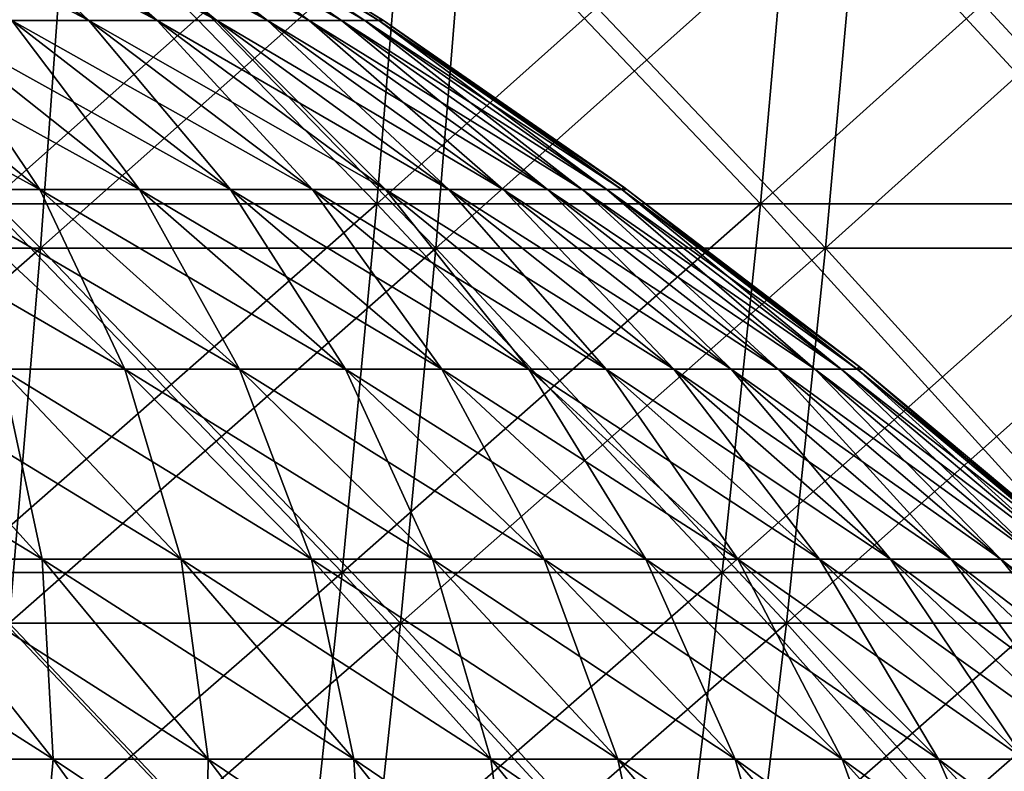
# Model space of a CAD drawing. Header units: millimetres. Extents: x -125 to 125, y 3898 to 4025.
# Tile 253 of 276: x 37.21 to 48.41, y 3988.43 to 3996.98. Entities that reach past the tile are written whole.
import ezdxf

# ---------------------------------------------------------------- set-up
doc = ezdxf.new("R2010")
doc.units = ezdxf.units.MM
doc.header["$LTSCALE"] = 2.2935
for name, color, linetype in [('2', 7, 'CONTINUOUS'), ('3', 7, 'CONTINUOUS'), ('4', 7, 'CONTINUOUS'), ('5', 7, 'CONTINUOUS'), ('6', 7, 'CONTINUOUS'), ('7', 7, 'CONTINUOUS')]:
    doc.layers.add(name, color=color, linetype=linetype)

msp = doc.modelspace()

# ---------------------------------------------------------------- linework, layer by layer
at = {"layer": '2', "color": 36, "linetype": 'Continuous', "true_color": 0x833d1e}
for points in [[(32.897, 3994.383, 116.642), (37.451, 3994.383, 115.261), (33.17, 3998.686, 117.611), (32.897, 3994.383, 116.642)], [(33.17, 3998.686, 117.611), (37.451, 3994.383, 115.261), (37.762, 3998.686, 116.218), (33.17, 3998.686, 117.611)], [(37.451, 3994.383, 115.261), (41.947, 3994.383, 113.702), (37.762, 3998.686, 116.218), (37.451, 3994.383, 115.261)], [(37.762, 3998.686, 116.218), (41.947, 3994.383, 113.702), (42.295, 3998.686, 114.646), (37.762, 3998.686, 116.218)], [(41.947, 3994.383, 113.702), (46.378, 3994.383, 111.967), (42.295, 3998.686, 114.646), (41.947, 3994.383, 113.702)], [(42.295, 3998.686, 114.646), (46.378, 3994.383, 111.967), (46.764, 3998.686, 112.897), (42.295, 3998.686, 114.646)], [(46.378, 3994.383, 111.967), (50.738, 3994.383, 110.06), (46.764, 3998.686, 112.897), (46.378, 3994.383, 111.967)], [(46.764, 3998.686, 112.897), (50.738, 3994.383, 110.06), (51.16, 3998.686, 110.974), (46.764, 3998.686, 112.897)], [(32.897, 3994.383, 116.642), (37.093, 3990.118, 114.159), (37.451, 3994.383, 115.261), (32.897, 3994.383, 116.642)], [(37.093, 3990.118, 114.159), (41.546, 3990.118, 112.615), (37.451, 3994.383, 115.261), (37.093, 3990.118, 114.159)], [(37.451, 3994.383, 115.261), (41.546, 3990.118, 112.615), (41.947, 3994.383, 113.702), (37.451, 3994.383, 115.261)], [(41.546, 3990.118, 112.615), (45.935, 3990.118, 110.897), (41.947, 3994.383, 113.702), (41.546, 3990.118, 112.615)], [(41.947, 3994.383, 113.702), (45.935, 3990.118, 110.897), (46.378, 3994.383, 111.967), (41.947, 3994.383, 113.702)], [(45.935, 3990.118, 110.897), (50.254, 3990.118, 109.008), (46.378, 3994.383, 111.967), (45.935, 3990.118, 110.897)], [(46.378, 3994.383, 111.967), (50.254, 3990.118, 109.008), (50.738, 3994.383, 110.06), (46.378, 3994.383, 111.967)], [(36.688, 3985.897, 112.915), (41.093, 3985.897, 111.388), (37.093, 3990.118, 114.159), (36.688, 3985.897, 112.915)], [(37.093, 3990.118, 114.159), (41.093, 3985.897, 111.388), (41.546, 3990.118, 112.615), (37.093, 3990.118, 114.159)], [(41.093, 3985.897, 111.388), (45.435, 3985.897, 109.689), (41.546, 3990.118, 112.615), (41.093, 3985.897, 111.388)], [(41.546, 3990.118, 112.615), (45.435, 3985.897, 109.689), (45.935, 3990.118, 110.897), (41.546, 3990.118, 112.615)], [(45.435, 3985.897, 109.689), (49.706, 3985.897, 107.821), (45.935, 3990.118, 110.897), (45.435, 3985.897, 109.689)], [(45.935, 3990.118, 110.897), (49.706, 3985.897, 107.821), (50.254, 3990.118, 109.008), (45.935, 3990.118, 110.897)]]:
    msp.add_3dface(points, dxfattribs=at)
at = {"layer": '3', "color": 36, "linetype": 'Continuous', "true_color": 0x833d1e}
for points in [[(37.451, 3994.383, -115.261), (32.897, 3994.383, -116.642), (37.762, 3998.686, -116.218), (37.451, 3994.383, -115.261)], [(37.762, 3998.686, -116.218), (32.897, 3994.383, -116.642), (33.17, 3998.686, -117.611), (37.762, 3998.686, -116.218)], [(41.947, 3994.383, -113.702), (37.451, 3994.383, -115.261), (42.295, 3998.686, -114.646), (41.947, 3994.383, -113.702)], [(42.295, 3998.686, -114.646), (37.451, 3994.383, -115.261), (37.762, 3998.686, -116.218), (42.295, 3998.686, -114.646)], [(46.378, 3994.383, -111.967), (41.947, 3994.383, -113.702), (46.764, 3998.686, -112.897), (46.378, 3994.383, -111.967)], [(46.764, 3998.686, -112.897), (41.947, 3994.383, -113.702), (42.295, 3998.686, -114.646), (46.764, 3998.686, -112.897)], [(50.738, 3994.383, -110.06), (46.378, 3994.383, -111.967), (51.16, 3998.686, -110.974), (50.738, 3994.383, -110.06)], [(51.16, 3998.686, -110.974), (46.378, 3994.383, -111.967), (46.764, 3998.686, -112.897), (51.16, 3998.686, -110.974)], [(37.093, 3990.118, -114.159), (32.582, 3990.118, -115.528), (37.451, 3994.383, -115.261), (37.093, 3990.118, -114.159)], [(37.451, 3994.383, -115.261), (32.582, 3990.118, -115.528), (32.897, 3994.383, -116.642), (37.451, 3994.383, -115.261)], [(41.546, 3990.118, -112.615), (37.093, 3990.118, -114.159), (41.947, 3994.383, -113.702), (41.546, 3990.118, -112.615)], [(41.947, 3994.383, -113.702), (37.093, 3990.118, -114.159), (37.451, 3994.383, -115.261), (41.947, 3994.383, -113.702)], [(45.935, 3990.118, -110.897), (41.546, 3990.118, -112.615), (46.378, 3994.383, -111.967), (45.935, 3990.118, -110.897)], [(46.378, 3994.383, -111.967), (41.546, 3990.118, -112.615), (41.947, 3994.383, -113.702), (46.378, 3994.383, -111.967)], [(50.254, 3990.118, -109.008), (45.935, 3990.118, -110.897), (50.738, 3994.383, -110.06), (50.254, 3990.118, -109.008)], [(50.738, 3994.383, -110.06), (45.935, 3990.118, -110.897), (46.378, 3994.383, -111.967), (50.738, 3994.383, -110.06)], [(41.093, 3985.897, -111.388), (36.688, 3985.897, -112.915), (41.546, 3990.118, -112.615), (41.093, 3985.897, -111.388)], [(41.546, 3990.118, -112.615), (36.688, 3985.897, -112.915), (37.093, 3990.118, -114.159), (41.546, 3990.118, -112.615)], [(45.435, 3985.897, -109.689), (41.093, 3985.897, -111.388), (45.935, 3990.118, -110.897), (45.435, 3985.897, -109.689)], [(45.935, 3990.118, -110.897), (41.093, 3985.897, -111.388), (41.546, 3990.118, -112.615), (45.935, 3990.118, -110.897)], [(49.706, 3985.897, -107.821), (45.435, 3985.897, -109.689), (50.254, 3990.118, -109.008), (49.706, 3985.897, -107.821)], [(50.254, 3990.118, -109.008), (45.435, 3985.897, -109.689), (45.935, 3990.118, -110.897), (50.254, 3990.118, -109.008)]]:
    msp.add_3dface(points, dxfattribs=at)
at = {"layer": '4', "color": 36, "linetype": 'Continuous', "true_color": 0x833d1e}
for points in [[(36.853, 3994.889, -113.421), (41.277, 3994.889, -111.886), (37.158, 3999.121, -114.361), (36.853, 3994.889, -113.421)], [(37.158, 3999.121, -114.361), (41.277, 3994.889, -111.886), (41.619, 3999.121, -112.815), (37.158, 3999.121, -114.361)], [(41.277, 3994.889, -111.886), (45.638, 3994.889, -110.18), (41.619, 3999.121, -112.815), (41.277, 3994.889, -111.886)], [(41.619, 3999.121, -112.815), (45.638, 3994.889, -110.18), (46.016, 3999.121, -111.094), (41.619, 3999.121, -112.815)], [(45.638, 3994.889, -110.18), (49.928, 3994.889, -108.303), (46.016, 3999.121, -111.094), (45.638, 3994.889, -110.18)], [(46.016, 3999.121, -111.094), (49.928, 3994.889, -108.303), (50.342, 3999.121, -109.201), (46.016, 3999.121, -111.094)], [(36.501, 3990.695, -112.338), (40.883, 3990.695, -110.818), (36.853, 3994.889, -113.421), (36.501, 3990.695, -112.338)], [(36.853, 3994.889, -113.421), (40.883, 3990.695, -110.818), (41.277, 3994.889, -111.886), (36.853, 3994.889, -113.421)], [(40.883, 3990.695, -110.818), (45.202, 3990.695, -109.128), (41.277, 3994.889, -111.886), (40.883, 3990.695, -110.818)], [(41.277, 3994.889, -111.886), (45.202, 3990.695, -109.128), (45.638, 3994.889, -110.18), (41.277, 3994.889, -111.886)], [(45.202, 3990.695, -109.128), (49.452, 3990.695, -107.269), (45.638, 3994.889, -110.18), (45.202, 3990.695, -109.128)], [(45.638, 3994.889, -110.18), (49.452, 3990.695, -107.269), (49.928, 3994.889, -108.303), (45.638, 3994.889, -110.18)], [(36.104, 3986.543, -111.115), (40.438, 3986.543, -109.612), (36.501, 3990.695, -112.338), (36.104, 3986.543, -111.115)], [(36.501, 3990.695, -112.338), (40.438, 3986.543, -109.612), (40.883, 3990.695, -110.818), (36.501, 3990.695, -112.338)], [(40.438, 3986.543, -109.612), (44.71, 3986.543, -107.94), (40.883, 3990.695, -110.818), (40.438, 3986.543, -109.612)], [(40.883, 3990.695, -110.818), (44.71, 3986.543, -107.94), (45.202, 3990.695, -109.128), (40.883, 3990.695, -110.818)], [(44.71, 3986.543, -107.94), (48.914, 3986.543, -106.102), (45.202, 3990.695, -109.128), (44.71, 3986.543, -107.94)], [(45.202, 3990.695, -109.128), (48.914, 3986.543, -106.102), (49.452, 3990.695, -107.269), (45.202, 3990.695, -109.128)]]:
    msp.add_3dface(points, dxfattribs=at)
at = {"layer": '5', "color": 36, "linetype": 'Continuous', "true_color": 0x833d1e}
for points in [[(41.277, 3994.889, 111.886), (36.853, 3994.889, 113.421), (41.619, 3999.121, 112.815), (41.277, 3994.889, 111.886)], [(41.619, 3999.121, 112.815), (36.853, 3994.889, 113.421), (37.158, 3999.121, 114.361), (41.619, 3999.121, 112.815)], [(45.638, 3994.889, 110.18), (41.277, 3994.889, 111.886), (46.016, 3999.121, 111.094), (45.638, 3994.889, 110.18)], [(46.016, 3999.121, 111.094), (41.277, 3994.889, 111.886), (41.619, 3999.121, 112.815), (46.016, 3999.121, 111.094)], [(49.928, 3994.889, 108.303), (45.638, 3994.889, 110.18), (50.342, 3999.121, 109.201), (49.928, 3994.889, 108.303)], [(50.342, 3999.121, 109.201), (45.638, 3994.889, 110.18), (46.016, 3999.121, 111.094), (50.342, 3999.121, 109.201)], [(40.883, 3990.695, 110.818), (36.501, 3990.695, 112.338), (41.277, 3994.889, 111.886), (40.883, 3990.695, 110.818)], [(41.277, 3994.889, 111.886), (36.501, 3990.695, 112.338), (36.853, 3994.889, 113.421), (41.277, 3994.889, 111.886)], [(45.202, 3990.695, 109.128), (40.883, 3990.695, 110.818), (45.638, 3994.889, 110.18), (45.202, 3990.695, 109.128)], [(45.638, 3994.889, 110.18), (40.883, 3990.695, 110.818), (41.277, 3994.889, 111.886), (45.638, 3994.889, 110.18)], [(49.452, 3990.695, 107.269), (45.202, 3990.695, 109.128), (49.928, 3994.889, 108.303), (49.452, 3990.695, 107.269)], [(49.928, 3994.889, 108.303), (45.202, 3990.695, 109.128), (45.638, 3994.889, 110.18), (49.928, 3994.889, 108.303)], [(40.438, 3986.543, 109.612), (36.104, 3986.543, 111.115), (40.883, 3990.695, 110.818), (40.438, 3986.543, 109.612)], [(40.883, 3990.695, 110.818), (36.104, 3986.543, 111.115), (36.501, 3990.695, 112.338), (40.883, 3990.695, 110.818)], [(44.71, 3986.543, 107.94), (40.438, 3986.543, 109.612), (45.202, 3990.695, 109.128), (44.71, 3986.543, 107.94)], [(45.202, 3990.695, 109.128), (40.438, 3986.543, 109.612), (40.883, 3990.695, 110.818), (45.202, 3990.695, 109.128)], [(48.914, 3986.543, 106.102), (44.71, 3986.543, 107.94), (49.452, 3990.695, 107.269), (48.914, 3986.543, 106.102)], [(49.452, 3990.695, 107.269), (44.71, 3986.543, 107.94), (45.202, 3990.695, 109.128), (49.452, 3990.695, 107.269)]]:
    msp.add_3dface(points, dxfattribs=at)
at = {"layer": '6', "color": 7, "linetype": 'Continuous', "true_color": 0xe0f2ff}
for points in [[(37.125, 3996.971, 18.211), (38, 3996.971, 16.307), (34.565, 3998.765, 16.955), (37.125, 3996.971, 18.211)], [(34.565, 3998.765, 16.955), (38, 3996.971, 16.307), (35.379, 3998.765, 15.182), (34.565, 3998.765, 16.955)], [(38, 3996.971, 16.307), (38.777, 3996.971, 14.361), (35.379, 3998.765, 15.182), (38, 3996.971, 16.307)], [(35.379, 3998.765, 15.182), (38.777, 3996.971, 14.361), (36.103, 3998.765, 13.371), (35.379, 3998.765, 15.182)], [(38.777, 3996.971, 14.361), (39.455, 3996.971, 12.379), (36.103, 3998.765, 13.371), (38.777, 3996.971, 14.361)], [(36.103, 3998.765, 13.371), (39.455, 3996.971, 12.379), (36.734, 3998.765, 11.525), (36.103, 3998.765, 13.371)], [(39.455, 3996.971, 12.379), (40.031, 3996.971, 10.365), (36.734, 3998.765, 11.525), (39.455, 3996.971, 12.379)], [(36.734, 3998.765, 11.525), (40.031, 3996.971, 10.365), (37.27, 3998.765, 9.65), (36.734, 3998.765, 11.525)], [(40.031, 3996.971, 10.365), (40.505, 3996.971, 8.324), (37.27, 3998.765, 9.65), (40.031, 3996.971, 10.365)], [(37.27, 3998.765, 9.65), (40.505, 3996.971, 8.324), (37.711, 3998.765, 7.75), (37.27, 3998.765, 9.65)], [(40.505, 3996.971, 8.324), (40.874, 3996.971, 6.262), (37.711, 3998.765, 7.75), (40.505, 3996.971, 8.324)], [(37.711, 3998.765, 7.75), (40.874, 3996.971, 6.262), (38.055, 3998.765, 5.83), (37.711, 3998.765, 7.75)], [(40.874, 3996.971, 6.262), (41.139, 3996.971, 4.183), (38.055, 3998.765, 5.83), (40.874, 3996.971, 6.262)], [(38.055, 3998.765, 5.83), (41.139, 3996.971, 4.183), (38.302, 3998.765, 3.895), (38.055, 3998.765, 5.83)], [(41.139, 3996.971, 4.183), (41.298, 3996.971, 2.094), (38.302, 3998.765, 3.895), (41.139, 3996.971, 4.183)], [(38.302, 3998.765, 3.895), (41.298, 3996.971, 2.094), (38.45, 3998.765, 1.95), (38.302, 3998.765, 3.895)], [(41.298, 3996.971, 2.094), (41.351, 3996.971), (38.45, 3998.765, 1.95), (41.298, 3996.971, 2.094)], [(41.351, 3996.971), (41.317, 3996.993), (38.45, 3998.765, 1.95), (41.351, 3996.971)], [(36.211, 3995.051, 25.204), (37.442, 3995.051, 23.338), (33.939, 3996.971, 23.622), (36.211, 3995.051, 25.204)], [(33.939, 3996.971, 23.622), (37.442, 3995.051, 23.338), (35.092, 3996.971, 21.873), (33.939, 3996.971, 23.622)], [(37.442, 3995.051, 23.338), (38.576, 3995.051, 21.411), (35.092, 3996.971, 21.873), (37.442, 3995.051, 23.338)], [(35.092, 3996.971, 21.873), (38.576, 3995.051, 21.411), (36.155, 3996.971, 20.068), (35.092, 3996.971, 21.873)], [(38.576, 3995.051, 21.411), (39.61, 3995.051, 19.43), (36.155, 3996.971, 20.068), (38.576, 3995.051, 21.411)], [(36.155, 3996.971, 20.068), (39.61, 3995.051, 19.43), (37.125, 3996.971, 18.211), (36.155, 3996.971, 20.068)], [(39.61, 3995.051, 19.43), (40.544, 3995.051, 17.399), (37.125, 3996.971, 18.211), (39.61, 3995.051, 19.43)], [(37.125, 3996.971, 18.211), (40.544, 3995.051, 17.399), (38, 3996.971, 16.307), (37.125, 3996.971, 18.211)], [(40.544, 3995.051, 17.399), (41.373, 3995.051, 15.323), (38, 3996.971, 16.307), (40.544, 3995.051, 17.399)], [(38, 3996.971, 16.307), (41.373, 3995.051, 15.323), (38.777, 3996.971, 14.361), (38, 3996.971, 16.307)], [(41.373, 3995.051, 15.323), (42.096, 3995.051, 13.208), (38.777, 3996.971, 14.361), (41.373, 3995.051, 15.323)], [(38.777, 3996.971, 14.361), (42.096, 3995.051, 13.208), (39.455, 3996.971, 12.379), (38.777, 3996.971, 14.361)], [(42.096, 3995.051, 13.208), (42.711, 3995.051, 11.059), (39.455, 3996.971, 12.379), (42.096, 3995.051, 13.208)], [(39.455, 3996.971, 12.379), (42.711, 3995.051, 11.059), (40.031, 3996.971, 10.365), (39.455, 3996.971, 12.379)], [(42.711, 3995.051, 11.059), (43.216, 3995.051, 8.881), (40.031, 3996.971, 10.365), (42.711, 3995.051, 11.059)], [(40.031, 3996.971, 10.365), (43.216, 3995.051, 8.881), (40.505, 3996.971, 8.324), (40.031, 3996.971, 10.365)], [(43.216, 3995.051, 8.881), (43.611, 3995.051, 6.681), (40.505, 3996.971, 8.324), (43.216, 3995.051, 8.881)], [(40.505, 3996.971, 8.324), (43.611, 3995.051, 6.681), (40.874, 3996.971, 6.262), (40.505, 3996.971, 8.324)], [(43.611, 3995.051, 6.681), (43.893, 3995.051, 4.463), (40.874, 3996.971, 6.262), (43.611, 3995.051, 6.681)], [(40.874, 3996.971, 6.262), (43.893, 3995.051, 4.463), (41.139, 3996.971, 4.183), (40.874, 3996.971, 6.262)], [(43.893, 3995.051, 4.463), (44.063, 3995.051, 2.235), (41.139, 3996.971, 4.183), (43.893, 3995.051, 4.463)], [(41.139, 3996.971, 4.183), (44.063, 3995.051, 2.235), (41.298, 3996.971, 2.094), (41.139, 3996.971, 4.183)], [(44.063, 3995.051, 2.235), (44.119, 3995.051), (41.298, 3996.971, 2.094), (44.063, 3995.051, 2.235)], [(44.119, 3995.051), (44.084, 3995.076), (41.298, 3996.971, 2.094), (44.119, 3995.051)], [(41.298, 3996.971, 2.094), (44.084, 3995.076), (41.351, 3996.971), (41.298, 3996.971, 2.094)], [(37.007, 3993.008, 28.646), (38.411, 3993.008, 26.735), (34.888, 3995.051, 27.006), (37.007, 3993.008, 28.646)], [(34.888, 3995.051, 27.006), (38.411, 3993.008, 26.735), (36.211, 3995.051, 25.204), (34.888, 3995.051, 27.006)], [(38.411, 3993.008, 26.735), (39.715, 3993.008, 24.755), (36.211, 3995.051, 25.204), (38.411, 3993.008, 26.735)], [(36.211, 3995.051, 25.204), (39.715, 3993.008, 24.755), (37.442, 3995.051, 23.338), (36.211, 3995.051, 25.204)], [(39.715, 3993.008, 24.755), (40.918, 3993.008, 22.711), (37.442, 3995.051, 23.338), (39.715, 3993.008, 24.755)], [(37.442, 3995.051, 23.338), (40.918, 3993.008, 22.711), (38.576, 3995.051, 21.411), (37.442, 3995.051, 23.338)], [(40.918, 3993.008, 22.711), (42.016, 3993.008, 20.61), (38.576, 3995.051, 21.411), (40.918, 3993.008, 22.711)], [(38.576, 3995.051, 21.411), (42.016, 3993.008, 20.61), (39.61, 3995.051, 19.43), (38.576, 3995.051, 21.411)], [(42.016, 3993.008, 20.61), (43.006, 3993.008, 18.455), (39.61, 3995.051, 19.43), (42.016, 3993.008, 20.61)], [(39.61, 3995.051, 19.43), (43.006, 3993.008, 18.455), (40.544, 3995.051, 17.399), (39.61, 3995.051, 19.43)], [(43.006, 3993.008, 18.455), (43.885, 3993.008, 16.253), (40.544, 3995.051, 17.399), (43.006, 3993.008, 18.455)], [(40.544, 3995.051, 17.399), (43.885, 3993.008, 16.253), (41.373, 3995.051, 15.323), (40.544, 3995.051, 17.399)], [(43.885, 3993.008, 16.253), (44.652, 3993.008, 14.01), (41.373, 3995.051, 15.323), (43.885, 3993.008, 16.253)], [(41.373, 3995.051, 15.323), (44.652, 3993.008, 14.01), (42.096, 3995.051, 13.208), (41.373, 3995.051, 15.323)], [(44.652, 3993.008, 14.01), (45.305, 3993.008, 11.73), (42.096, 3995.051, 13.208), (44.652, 3993.008, 14.01)], [(42.096, 3995.051, 13.208), (45.305, 3993.008, 11.73), (42.711, 3995.051, 11.059), (42.096, 3995.051, 13.208)], [(45.305, 3993.008, 11.73), (45.841, 3993.008, 9.42), (42.711, 3995.051, 11.059), (45.305, 3993.008, 11.73)], [(42.711, 3995.051, 11.059), (45.841, 3993.008, 9.42), (43.216, 3995.051, 8.881), (42.711, 3995.051, 11.059)], [(45.841, 3993.008, 9.42), (46.259, 3993.008, 7.087), (43.216, 3995.051, 8.881), (45.841, 3993.008, 9.42)], [(43.216, 3995.051, 8.881), (46.259, 3993.008, 7.087), (43.611, 3995.051, 6.681), (43.216, 3995.051, 8.881)], [(46.259, 3993.008, 7.087), (46.558, 3993.008, 4.735), (43.611, 3995.051, 6.681), (46.259, 3993.008, 7.087)], [(43.611, 3995.051, 6.681), (46.558, 3993.008, 4.735), (43.893, 3995.051, 4.463), (43.611, 3995.051, 6.681)], [(46.558, 3993.008, 4.735), (46.739, 3993.008, 2.37), (43.893, 3995.051, 4.463), (46.558, 3993.008, 4.735)], [(43.893, 3995.051, 4.463), (46.739, 3993.008, 2.37), (44.063, 3995.051, 2.235), (43.893, 3995.051, 4.463)], [(46.739, 3993.008, 2.37), (46.799, 3993.008), (44.063, 3995.051, 2.235), (46.739, 3993.008, 2.37)], [(46.799, 3993.008), (46.762, 3993.037), (44.063, 3995.051, 2.235), (46.799, 3993.008)], [(44.063, 3995.051, 2.235), (46.762, 3993.037), (44.119, 3995.051), (44.063, 3995.051, 2.235)], [(35.793, 3990.847, 34.024), (37.47, 3990.847, 32.167), (33.919, 3993.008, 32.243), (35.793, 3990.847, 34.024)], [(33.919, 3993.008, 32.243), (37.47, 3990.847, 32.167), (35.509, 3993.008, 30.483), (33.919, 3993.008, 32.243)], [(37.47, 3990.847, 32.167), (39.051, 3990.847, 30.228), (35.509, 3993.008, 30.483), (37.47, 3990.847, 32.167)], [(35.509, 3993.008, 30.483), (39.051, 3990.847, 30.228), (37.007, 3993.008, 28.646), (35.509, 3993.008, 30.483)], [(39.051, 3990.847, 30.228), (40.532, 3990.847, 28.211), (37.007, 3993.008, 28.646), (39.051, 3990.847, 30.228)], [(37.007, 3993.008, 28.646), (40.532, 3990.847, 28.211), (38.411, 3993.008, 26.735), (37.007, 3993.008, 28.646)], [(40.532, 3990.847, 28.211), (41.909, 3990.847, 26.122), (38.411, 3993.008, 26.735), (40.532, 3990.847, 28.211)], [(38.411, 3993.008, 26.735), (41.909, 3990.847, 26.122), (39.715, 3993.008, 24.755), (38.411, 3993.008, 26.735)], [(41.909, 3990.847, 26.122), (43.178, 3990.847, 23.966), (39.715, 3993.008, 24.755), (41.909, 3990.847, 26.122)], [(39.715, 3993.008, 24.755), (43.178, 3990.847, 23.966), (40.918, 3993.008, 22.711), (39.715, 3993.008, 24.755)], [(43.178, 3990.847, 23.966), (44.337, 3990.847, 21.748), (40.918, 3993.008, 22.711), (43.178, 3990.847, 23.966)], [(40.918, 3993.008, 22.711), (44.337, 3990.847, 21.748), (42.016, 3993.008, 20.61), (40.918, 3993.008, 22.711)], [(44.337, 3990.847, 21.748), (45.381, 3990.847, 19.475), (42.016, 3993.008, 20.61), (44.337, 3990.847, 21.748)], [(42.016, 3993.008, 20.61), (45.381, 3990.847, 19.475), (43.006, 3993.008, 18.455), (42.016, 3993.008, 20.61)], [(45.381, 3990.847, 19.475), (46.309, 3990.847, 17.151), (43.006, 3993.008, 18.455), (45.381, 3990.847, 19.475)], [(43.006, 3993.008, 18.455), (46.309, 3990.847, 17.151), (43.885, 3993.008, 16.253), (43.006, 3993.008, 18.455)], [(46.309, 3990.847, 17.151), (47.119, 3990.847, 14.784), (43.885, 3993.008, 16.253), (46.309, 3990.847, 17.151)], [(43.885, 3993.008, 16.253), (47.119, 3990.847, 14.784), (44.652, 3993.008, 14.01), (43.885, 3993.008, 16.253)], [(47.119, 3990.847, 14.784), (47.807, 3990.847, 12.378), (44.652, 3993.008, 14.01), (47.119, 3990.847, 14.784)], [(44.652, 3993.008, 14.01), (47.807, 3990.847, 12.378), (45.305, 3993.008, 11.73), (44.652, 3993.008, 14.01)], [(47.807, 3990.847, 12.378), (48.373, 3990.847, 9.941), (45.305, 3993.008, 11.73), (47.807, 3990.847, 12.378)], [(45.305, 3993.008, 11.73), (48.373, 3990.847, 9.941), (45.841, 3993.008, 9.42), (45.305, 3993.008, 11.73)], [(48.373, 3990.847, 9.941), (48.814, 3990.847, 7.478), (45.841, 3993.008, 9.42), (48.373, 3990.847, 9.941)], [(45.841, 3993.008, 9.42), (48.814, 3990.847, 7.478), (46.259, 3993.008, 7.087), (45.841, 3993.008, 9.42)], [(48.814, 3990.847, 7.478), (49.13, 3990.847, 4.996), (46.259, 3993.008, 7.087), (48.814, 3990.847, 7.478)], [(46.259, 3993.008, 7.087), (49.13, 3990.847, 4.996), (46.558, 3993.008, 4.735), (46.259, 3993.008, 7.087)], [(49.13, 3990.847, 4.996), (49.32, 3990.847, 2.501), (46.558, 3993.008, 4.735), (49.13, 3990.847, 4.996)], [(46.558, 3993.008, 4.735), (49.32, 3990.847, 2.501), (46.739, 3993.008, 2.37), (46.558, 3993.008, 4.735)], [(49.32, 3990.847, 2.501), (49.383, 3990.847), (46.739, 3993.008, 2.37), (49.32, 3990.847, 2.501)], [(49.383, 3990.847), (49.345, 3990.88), (46.739, 3993.008, 2.37), (49.383, 3990.847)], [(46.739, 3993.008, 2.37), (49.345, 3990.88), (46.799, 3993.008), (46.739, 3993.008, 2.37)], [(35.736, 3988.572, 37.594), (37.594, 3988.572, 35.736), (34.024, 3990.847, 35.793), (35.736, 3988.572, 37.594)], [(34.024, 3990.847, 35.793), (37.594, 3988.572, 35.736), (35.793, 3990.847, 34.024), (34.024, 3990.847, 35.793)], [(37.594, 3988.572, 35.736), (39.356, 3988.572, 33.786), (35.793, 3990.847, 34.024), (37.594, 3988.572, 35.736)], [(35.793, 3990.847, 34.024), (39.356, 3988.572, 33.786), (37.47, 3990.847, 32.167), (35.793, 3990.847, 34.024)], [(39.356, 3988.572, 33.786), (41.016, 3988.572, 31.749), (37.47, 3990.847, 32.167), (39.356, 3988.572, 33.786)], [(37.47, 3990.847, 32.167), (41.016, 3988.572, 31.749), (39.051, 3990.847, 30.228), (37.47, 3990.847, 32.167)], [(41.016, 3988.572, 31.749), (42.572, 3988.572, 29.631), (39.051, 3990.847, 30.228), (41.016, 3988.572, 31.749)], [(39.051, 3990.847, 30.228), (42.572, 3988.572, 29.631), (40.532, 3990.847, 28.211), (39.051, 3990.847, 30.228)], [(42.572, 3988.572, 29.631), (44.018, 3988.572, 27.437), (40.532, 3990.847, 28.211), (42.572, 3988.572, 29.631)], [(40.532, 3990.847, 28.211), (44.018, 3988.572, 27.437), (41.909, 3990.847, 26.122), (40.532, 3990.847, 28.211)], [(44.018, 3988.572, 27.437), (45.351, 3988.572, 25.172), (41.909, 3990.847, 26.122), (44.018, 3988.572, 27.437)], [(41.909, 3990.847, 26.122), (45.351, 3988.572, 25.172), (43.178, 3990.847, 23.966), (41.909, 3990.847, 26.122)], [(45.351, 3988.572, 25.172), (46.568, 3988.572, 22.843), (43.178, 3990.847, 23.966), (45.351, 3988.572, 25.172)], [(43.178, 3990.847, 23.966), (46.568, 3988.572, 22.843), (44.337, 3990.847, 21.748), (43.178, 3990.847, 23.966)], [(46.568, 3988.572, 22.843), (47.665, 3988.572, 20.455), (44.337, 3990.847, 21.748), (46.568, 3988.572, 22.843)], [(44.337, 3990.847, 21.748), (47.665, 3988.572, 20.455), (45.381, 3990.847, 19.475), (44.337, 3990.847, 21.748)], [(47.665, 3988.572, 20.455), (48.64, 3988.572, 18.014), (45.381, 3990.847, 19.475), (47.665, 3988.572, 20.455)], [(45.381, 3990.847, 19.475), (48.64, 3988.572, 18.014), (46.309, 3990.847, 17.151), (45.381, 3990.847, 19.475)], [(48.64, 3988.572, 18.014), (49.49, 3988.572, 15.528), (46.309, 3990.847, 17.151), (48.64, 3988.572, 18.014)], [(46.309, 3990.847, 17.151), (49.49, 3988.572, 15.528), (47.119, 3990.847, 14.784), (46.309, 3990.847, 17.151)], [(49.49, 3988.572, 15.528), (50.213, 3988.572, 13.001), (47.119, 3990.847, 14.784), (49.49, 3988.572, 15.528)], [(47.119, 3990.847, 14.784), (50.213, 3988.572, 13.001), (47.807, 3990.847, 12.378), (47.119, 3990.847, 14.784)], [(50.213, 3988.572, 13.001), (50.807, 3988.572, 10.441), (47.807, 3990.847, 12.378), (50.213, 3988.572, 13.001)], [(47.807, 3990.847, 12.378), (50.807, 3988.572, 10.441), (48.373, 3990.847, 9.941), (47.807, 3990.847, 12.378)], [(50.807, 3988.572, 10.441), (51.27, 3988.572, 7.854), (48.373, 3990.847, 9.941), (50.807, 3988.572, 10.441)], [(48.373, 3990.847, 9.941), (51.27, 3988.572, 7.854), (48.814, 3990.847, 7.478), (48.373, 3990.847, 9.941)], [(35.336, 3986.188, 41.162), (37.376, 3986.188, 39.319), (33.786, 3988.572, 39.356), (35.336, 3986.188, 41.162)], [(33.786, 3988.572, 39.356), (37.376, 3986.188, 39.319), (35.736, 3988.572, 37.594), (33.786, 3988.572, 39.356)], [(37.376, 3986.188, 39.319), (39.319, 3986.188, 37.376), (35.736, 3988.572, 37.594), (37.376, 3986.188, 39.319)], [(35.736, 3988.572, 37.594), (39.319, 3986.188, 37.376), (37.594, 3988.572, 35.736), (35.736, 3988.572, 37.594)], [(39.319, 3986.188, 37.376), (41.162, 3986.188, 35.336), (37.594, 3988.572, 35.736), (39.319, 3986.188, 37.376)], [(37.594, 3988.572, 35.736), (41.162, 3986.188, 35.336), (39.356, 3988.572, 33.786), (37.594, 3988.572, 35.736)], [(41.162, 3986.188, 35.336), (42.899, 3986.188, 33.206), (39.356, 3988.572, 33.786), (41.162, 3986.188, 35.336)], [(39.356, 3988.572, 33.786), (42.899, 3986.188, 33.206), (41.016, 3988.572, 31.749), (39.356, 3988.572, 33.786)], [(42.899, 3986.188, 33.206), (44.526, 3986.188, 30.991), (41.016, 3988.572, 31.749), (42.899, 3986.188, 33.206)], [(41.016, 3988.572, 31.749), (44.526, 3986.188, 30.991), (42.572, 3988.572, 29.631), (41.016, 3988.572, 31.749)], [(44.526, 3986.188, 30.991), (46.038, 3986.188, 28.696), (42.572, 3988.572, 29.631), (44.526, 3986.188, 30.991)], [(42.572, 3988.572, 29.631), (46.038, 3986.188, 28.696), (44.018, 3988.572, 27.437), (42.572, 3988.572, 29.631)], [(46.038, 3986.188, 28.696), (47.433, 3986.188, 26.327), (44.018, 3988.572, 27.437), (46.038, 3986.188, 28.696)], [(44.018, 3988.572, 27.437), (47.433, 3986.188, 26.327), (45.351, 3988.572, 25.172), (44.018, 3988.572, 27.437)], [(47.433, 3986.188, 26.327), (48.705, 3986.188, 23.891), (45.351, 3988.572, 25.172), (47.433, 3986.188, 26.327)], [(45.351, 3988.572, 25.172), (48.705, 3986.188, 23.891), (46.568, 3988.572, 22.843), (45.351, 3988.572, 25.172)], [(48.705, 3986.188, 23.891), (49.853, 3986.188, 21.393), (46.568, 3988.572, 22.843), (48.705, 3986.188, 23.891)], [(46.568, 3988.572, 22.843), (49.853, 3986.188, 21.393), (47.665, 3988.572, 20.455), (46.568, 3988.572, 22.843)], [(49.853, 3986.188, 21.393), (50.872, 3986.188, 18.841), (47.665, 3988.572, 20.455), (49.853, 3986.188, 21.393)], [(47.665, 3988.572, 20.455), (50.872, 3986.188, 18.841), (48.64, 3988.572, 18.014), (47.665, 3988.572, 20.455)]]:
    msp.add_3dface(points, dxfattribs=at)
at = {"layer": '7', "color": 7, "linetype": 'Continuous', "true_color": 0xe0f2ff}
for points in [[(38, 3996.971, -16.307), (37.125, 3996.971, -18.211), (35.379, 3998.765, -15.182), (38, 3996.971, -16.307)], [(36.103, 3998.765, -13.371), (38, 3996.971, -16.307), (35.379, 3998.765, -15.182), (36.103, 3998.765, -13.371)], [(38.777, 3996.971, -14.361), (38, 3996.971, -16.307), (36.103, 3998.765, -13.371), (38.777, 3996.971, -14.361)], [(36.734, 3998.765, -11.525), (38.777, 3996.971, -14.361), (36.103, 3998.765, -13.371), (36.734, 3998.765, -11.525)], [(39.455, 3996.971, -12.379), (38.777, 3996.971, -14.361), (36.734, 3998.765, -11.525), (39.455, 3996.971, -12.379)], [(37.27, 3998.765, -9.65), (39.455, 3996.971, -12.379), (36.734, 3998.765, -11.525), (37.27, 3998.765, -9.65)], [(40.031, 3996.971, -10.365), (39.455, 3996.971, -12.379), (37.27, 3998.765, -9.65), (40.031, 3996.971, -10.365)], [(37.711, 3998.765, -7.75), (40.031, 3996.971, -10.365), (37.27, 3998.765, -9.65), (37.711, 3998.765, -7.75)], [(40.505, 3996.971, -8.324), (40.031, 3996.971, -10.365), (37.711, 3998.765, -7.75), (40.505, 3996.971, -8.324)], [(38.055, 3998.765, -5.83), (40.505, 3996.971, -8.324), (37.711, 3998.765, -7.75), (38.055, 3998.765, -5.83)], [(40.874, 3996.971, -6.262), (40.505, 3996.971, -8.324), (38.055, 3998.765, -5.83), (40.874, 3996.971, -6.262)], [(38.302, 3998.765, -3.895), (40.874, 3996.971, -6.262), (38.055, 3998.765, -5.83), (38.302, 3998.765, -3.895)], [(41.139, 3996.971, -4.183), (40.874, 3996.971, -6.262), (38.302, 3998.765, -3.895), (41.139, 3996.971, -4.183)], [(38.45, 3998.765, -1.95), (41.139, 3996.971, -4.183), (38.302, 3998.765, -3.895), (38.45, 3998.765, -1.95)], [(38.499, 3998.765), (41.298, 3996.971, -2.094), (38.45, 3998.765, -1.95), (38.499, 3998.765)], [(41.298, 3996.971, -2.094), (41.139, 3996.971, -4.183), (38.45, 3998.765, -1.95), (41.298, 3996.971, -2.094)], [(38.499, 3998.765), (41.317, 3996.993), (41.298, 3996.971, -2.094), (38.499, 3998.765)], [(37.442, 3995.051, -23.338), (36.211, 3995.051, -25.204), (35.092, 3996.971, -21.873), (37.442, 3995.051, -23.338)], [(36.155, 3996.971, -20.068), (37.442, 3995.051, -23.338), (35.092, 3996.971, -21.873), (36.155, 3996.971, -20.068)], [(38.576, 3995.051, -21.411), (37.442, 3995.051, -23.338), (36.155, 3996.971, -20.068), (38.576, 3995.051, -21.411)], [(37.125, 3996.971, -18.211), (38.576, 3995.051, -21.411), (36.155, 3996.971, -20.068), (37.125, 3996.971, -18.211)], [(39.61, 3995.051, -19.43), (38.576, 3995.051, -21.411), (37.125, 3996.971, -18.211), (39.61, 3995.051, -19.43)], [(38, 3996.971, -16.307), (39.61, 3995.051, -19.43), (37.125, 3996.971, -18.211), (38, 3996.971, -16.307)], [(40.544, 3995.051, -17.399), (39.61, 3995.051, -19.43), (38, 3996.971, -16.307), (40.544, 3995.051, -17.399)], [(38.777, 3996.971, -14.361), (40.544, 3995.051, -17.399), (38, 3996.971, -16.307), (38.777, 3996.971, -14.361)], [(41.373, 3995.051, -15.323), (40.544, 3995.051, -17.399), (38.777, 3996.971, -14.361), (41.373, 3995.051, -15.323)], [(39.455, 3996.971, -12.379), (41.373, 3995.051, -15.323), (38.777, 3996.971, -14.361), (39.455, 3996.971, -12.379)], [(42.096, 3995.051, -13.208), (41.373, 3995.051, -15.323), (39.455, 3996.971, -12.379), (42.096, 3995.051, -13.208)], [(40.031, 3996.971, -10.365), (42.096, 3995.051, -13.208), (39.455, 3996.971, -12.379), (40.031, 3996.971, -10.365)], [(42.711, 3995.051, -11.059), (42.096, 3995.051, -13.208), (40.031, 3996.971, -10.365), (42.711, 3995.051, -11.059)], [(40.505, 3996.971, -8.324), (42.711, 3995.051, -11.059), (40.031, 3996.971, -10.365), (40.505, 3996.971, -8.324)], [(43.216, 3995.051, -8.881), (42.711, 3995.051, -11.059), (40.505, 3996.971, -8.324), (43.216, 3995.051, -8.881)], [(40.874, 3996.971, -6.262), (43.216, 3995.051, -8.881), (40.505, 3996.971, -8.324), (40.874, 3996.971, -6.262)], [(43.611, 3995.051, -6.681), (43.216, 3995.051, -8.881), (40.874, 3996.971, -6.262), (43.611, 3995.051, -6.681)], [(41.139, 3996.971, -4.183), (43.611, 3995.051, -6.681), (40.874, 3996.971, -6.262), (41.139, 3996.971, -4.183)], [(43.893, 3995.051, -4.463), (43.611, 3995.051, -6.681), (41.139, 3996.971, -4.183), (43.893, 3995.051, -4.463)], [(41.298, 3996.971, -2.094), (43.893, 3995.051, -4.463), (41.139, 3996.971, -4.183), (41.298, 3996.971, -2.094)], [(41.317, 3996.993), (41.351, 3996.971), (41.298, 3996.971, -2.094), (41.317, 3996.993)], [(41.351, 3996.971), (44.063, 3995.051, -2.235), (41.298, 3996.971, -2.094), (41.351, 3996.971)], [(44.063, 3995.051, -2.235), (43.893, 3995.051, -4.463), (41.298, 3996.971, -2.094), (44.063, 3995.051, -2.235)], [(41.351, 3996.971), (44.084, 3995.076), (44.063, 3995.051, -2.235), (41.351, 3996.971)], [(38.411, 3993.008, -26.735), (37.007, 3993.008, -28.646), (36.211, 3995.051, -25.204), (38.411, 3993.008, -26.735)], [(37.442, 3995.051, -23.338), (38.411, 3993.008, -26.735), (36.211, 3995.051, -25.204), (37.442, 3995.051, -23.338)], [(39.715, 3993.008, -24.755), (38.411, 3993.008, -26.735), (37.442, 3995.051, -23.338), (39.715, 3993.008, -24.755)], [(38.576, 3995.051, -21.411), (39.715, 3993.008, -24.755), (37.442, 3995.051, -23.338), (38.576, 3995.051, -21.411)], [(40.918, 3993.008, -22.711), (39.715, 3993.008, -24.755), (38.576, 3995.051, -21.411), (40.918, 3993.008, -22.711)], [(39.61, 3995.051, -19.43), (40.918, 3993.008, -22.711), (38.576, 3995.051, -21.411), (39.61, 3995.051, -19.43)], [(42.016, 3993.008, -20.61), (40.918, 3993.008, -22.711), (39.61, 3995.051, -19.43), (42.016, 3993.008, -20.61)], [(40.544, 3995.051, -17.399), (42.016, 3993.008, -20.61), (39.61, 3995.051, -19.43), (40.544, 3995.051, -17.399)], [(43.006, 3993.008, -18.455), (42.016, 3993.008, -20.61), (40.544, 3995.051, -17.399), (43.006, 3993.008, -18.455)], [(41.373, 3995.051, -15.323), (43.006, 3993.008, -18.455), (40.544, 3995.051, -17.399), (41.373, 3995.051, -15.323)], [(43.885, 3993.008, -16.253), (43.006, 3993.008, -18.455), (41.373, 3995.051, -15.323), (43.885, 3993.008, -16.253)], [(42.096, 3995.051, -13.208), (43.885, 3993.008, -16.253), (41.373, 3995.051, -15.323), (42.096, 3995.051, -13.208)], [(44.652, 3993.008, -14.01), (43.885, 3993.008, -16.253), (42.096, 3995.051, -13.208), (44.652, 3993.008, -14.01)], [(42.711, 3995.051, -11.059), (44.652, 3993.008, -14.01), (42.096, 3995.051, -13.208), (42.711, 3995.051, -11.059)], [(45.305, 3993.008, -11.73), (44.652, 3993.008, -14.01), (42.711, 3995.051, -11.059), (45.305, 3993.008, -11.73)], [(43.216, 3995.051, -8.881), (45.305, 3993.008, -11.73), (42.711, 3995.051, -11.059), (43.216, 3995.051, -8.881)], [(45.841, 3993.008, -9.42), (45.305, 3993.008, -11.73), (43.216, 3995.051, -8.881), (45.841, 3993.008, -9.42)], [(43.611, 3995.051, -6.681), (45.841, 3993.008, -9.42), (43.216, 3995.051, -8.881), (43.611, 3995.051, -6.681)], [(46.259, 3993.008, -7.087), (45.841, 3993.008, -9.42), (43.611, 3995.051, -6.681), (46.259, 3993.008, -7.087)], [(43.893, 3995.051, -4.463), (46.259, 3993.008, -7.087), (43.611, 3995.051, -6.681), (43.893, 3995.051, -4.463)], [(46.558, 3993.008, -4.735), (46.259, 3993.008, -7.087), (43.893, 3995.051, -4.463), (46.558, 3993.008, -4.735)], [(44.063, 3995.051, -2.235), (46.558, 3993.008, -4.735), (43.893, 3995.051, -4.463), (44.063, 3995.051, -2.235)], [(44.084, 3995.076), (44.119, 3995.051), (44.063, 3995.051, -2.235), (44.084, 3995.076)], [(44.119, 3995.051), (46.739, 3993.008, -2.37), (44.063, 3995.051, -2.235), (44.119, 3995.051)], [(46.739, 3993.008, -2.37), (46.558, 3993.008, -4.735), (44.063, 3995.051, -2.235), (46.739, 3993.008, -2.37)], [(44.119, 3995.051), (46.762, 3993.037), (46.739, 3993.008, -2.37), (44.119, 3995.051)], [(37.47, 3990.847, -32.167), (35.793, 3990.847, -34.024), (35.509, 3993.008, -30.483), (37.47, 3990.847, -32.167)], [(37.007, 3993.008, -28.646), (37.47, 3990.847, -32.167), (35.509, 3993.008, -30.483), (37.007, 3993.008, -28.646)], [(39.051, 3990.847, -30.228), (37.47, 3990.847, -32.167), (37.007, 3993.008, -28.646), (39.051, 3990.847, -30.228)], [(38.411, 3993.008, -26.735), (39.051, 3990.847, -30.228), (37.007, 3993.008, -28.646), (38.411, 3993.008, -26.735)], [(40.532, 3990.847, -28.211), (39.051, 3990.847, -30.228), (38.411, 3993.008, -26.735), (40.532, 3990.847, -28.211)], [(39.715, 3993.008, -24.755), (40.532, 3990.847, -28.211), (38.411, 3993.008, -26.735), (39.715, 3993.008, -24.755)], [(41.909, 3990.847, -26.122), (40.532, 3990.847, -28.211), (39.715, 3993.008, -24.755), (41.909, 3990.847, -26.122)], [(40.918, 3993.008, -22.711), (41.909, 3990.847, -26.122), (39.715, 3993.008, -24.755), (40.918, 3993.008, -22.711)], [(43.178, 3990.847, -23.966), (41.909, 3990.847, -26.122), (40.918, 3993.008, -22.711), (43.178, 3990.847, -23.966)], [(42.016, 3993.008, -20.61), (43.178, 3990.847, -23.966), (40.918, 3993.008, -22.711), (42.016, 3993.008, -20.61)], [(44.337, 3990.847, -21.748), (43.178, 3990.847, -23.966), (42.016, 3993.008, -20.61), (44.337, 3990.847, -21.748)], [(43.006, 3993.008, -18.455), (44.337, 3990.847, -21.748), (42.016, 3993.008, -20.61), (43.006, 3993.008, -18.455)], [(45.381, 3990.847, -19.475), (44.337, 3990.847, -21.748), (43.006, 3993.008, -18.455), (45.381, 3990.847, -19.475)], [(43.885, 3993.008, -16.253), (45.381, 3990.847, -19.475), (43.006, 3993.008, -18.455), (43.885, 3993.008, -16.253)], [(46.309, 3990.847, -17.151), (45.381, 3990.847, -19.475), (43.885, 3993.008, -16.253), (46.309, 3990.847, -17.151)], [(44.652, 3993.008, -14.01), (46.309, 3990.847, -17.151), (43.885, 3993.008, -16.253), (44.652, 3993.008, -14.01)], [(47.119, 3990.847, -14.784), (46.309, 3990.847, -17.151), (44.652, 3993.008, -14.01), (47.119, 3990.847, -14.784)], [(45.305, 3993.008, -11.73), (47.119, 3990.847, -14.784), (44.652, 3993.008, -14.01), (45.305, 3993.008, -11.73)], [(47.807, 3990.847, -12.378), (47.119, 3990.847, -14.784), (45.305, 3993.008, -11.73), (47.807, 3990.847, -12.378)], [(45.841, 3993.008, -9.42), (47.807, 3990.847, -12.378), (45.305, 3993.008, -11.73), (45.841, 3993.008, -9.42)], [(48.373, 3990.847, -9.941), (47.807, 3990.847, -12.378), (45.841, 3993.008, -9.42), (48.373, 3990.847, -9.941)], [(46.259, 3993.008, -7.087), (48.373, 3990.847, -9.941), (45.841, 3993.008, -9.42), (46.259, 3993.008, -7.087)], [(48.814, 3990.847, -7.478), (48.373, 3990.847, -9.941), (46.259, 3993.008, -7.087), (48.814, 3990.847, -7.478)], [(46.558, 3993.008, -4.735), (48.814, 3990.847, -7.478), (46.259, 3993.008, -7.087), (46.558, 3993.008, -4.735)], [(49.13, 3990.847, -4.996), (48.814, 3990.847, -7.478), (46.558, 3993.008, -4.735), (49.13, 3990.847, -4.996)], [(46.739, 3993.008, -2.37), (49.13, 3990.847, -4.996), (46.558, 3993.008, -4.735), (46.739, 3993.008, -2.37)], [(46.762, 3993.037), (46.799, 3993.008), (46.739, 3993.008, -2.37), (46.762, 3993.037)], [(46.799, 3993.008), (49.32, 3990.847, -2.501), (46.739, 3993.008, -2.37), (46.799, 3993.008)], [(49.32, 3990.847, -2.501), (49.13, 3990.847, -4.996), (46.739, 3993.008, -2.37), (49.32, 3990.847, -2.501)], [(46.799, 3993.008), (49.345, 3990.88), (49.32, 3990.847, -2.501), (46.799, 3993.008)], [(37.594, 3988.572, -35.736), (35.736, 3988.572, -37.594), (35.793, 3990.847, -34.024), (37.594, 3988.572, -35.736)], [(37.47, 3990.847, -32.167), (37.594, 3988.572, -35.736), (35.793, 3990.847, -34.024), (37.47, 3990.847, -32.167)], [(39.356, 3988.572, -33.786), (37.594, 3988.572, -35.736), (37.47, 3990.847, -32.167), (39.356, 3988.572, -33.786)], [(39.051, 3990.847, -30.228), (39.356, 3988.572, -33.786), (37.47, 3990.847, -32.167), (39.051, 3990.847, -30.228)], [(41.016, 3988.572, -31.749), (39.356, 3988.572, -33.786), (39.051, 3990.847, -30.228), (41.016, 3988.572, -31.749)], [(40.532, 3990.847, -28.211), (41.016, 3988.572, -31.749), (39.051, 3990.847, -30.228), (40.532, 3990.847, -28.211)], [(42.572, 3988.572, -29.631), (41.016, 3988.572, -31.749), (40.532, 3990.847, -28.211), (42.572, 3988.572, -29.631)], [(41.909, 3990.847, -26.122), (42.572, 3988.572, -29.631), (40.532, 3990.847, -28.211), (41.909, 3990.847, -26.122)], [(44.018, 3988.572, -27.437), (42.572, 3988.572, -29.631), (41.909, 3990.847, -26.122), (44.018, 3988.572, -27.437)], [(43.178, 3990.847, -23.966), (44.018, 3988.572, -27.437), (41.909, 3990.847, -26.122), (43.178, 3990.847, -23.966)], [(45.351, 3988.572, -25.172), (44.018, 3988.572, -27.437), (43.178, 3990.847, -23.966), (45.351, 3988.572, -25.172)], [(44.337, 3990.847, -21.748), (45.351, 3988.572, -25.172), (43.178, 3990.847, -23.966), (44.337, 3990.847, -21.748)], [(46.568, 3988.572, -22.843), (45.351, 3988.572, -25.172), (44.337, 3990.847, -21.748), (46.568, 3988.572, -22.843)], [(45.381, 3990.847, -19.475), (46.568, 3988.572, -22.843), (44.337, 3990.847, -21.748), (45.381, 3990.847, -19.475)], [(47.665, 3988.572, -20.455), (46.568, 3988.572, -22.843), (45.381, 3990.847, -19.475), (47.665, 3988.572, -20.455)], [(46.309, 3990.847, -17.151), (47.665, 3988.572, -20.455), (45.381, 3990.847, -19.475), (46.309, 3990.847, -17.151)], [(48.64, 3988.572, -18.014), (47.665, 3988.572, -20.455), (46.309, 3990.847, -17.151), (48.64, 3988.572, -18.014)], [(47.119, 3990.847, -14.784), (48.64, 3988.572, -18.014), (46.309, 3990.847, -17.151), (47.119, 3990.847, -14.784)], [(49.49, 3988.572, -15.528), (48.64, 3988.572, -18.014), (47.119, 3990.847, -14.784), (49.49, 3988.572, -15.528)], [(47.807, 3990.847, -12.378), (49.49, 3988.572, -15.528), (47.119, 3990.847, -14.784), (47.807, 3990.847, -12.378)], [(50.213, 3988.572, -13.001), (49.49, 3988.572, -15.528), (47.807, 3990.847, -12.378), (50.213, 3988.572, -13.001)], [(48.373, 3990.847, -9.941), (50.213, 3988.572, -13.001), (47.807, 3990.847, -12.378), (48.373, 3990.847, -9.941)], [(50.807, 3988.572, -10.441), (50.213, 3988.572, -13.001), (48.373, 3990.847, -9.941), (50.807, 3988.572, -10.441)], [(48.814, 3990.847, -7.478), (50.807, 3988.572, -10.441), (48.373, 3990.847, -9.941), (48.814, 3990.847, -7.478)], [(37.376, 3986.188, -39.319), (35.336, 3986.188, -41.162), (35.736, 3988.572, -37.594), (37.376, 3986.188, -39.319)], [(37.594, 3988.572, -35.736), (37.376, 3986.188, -39.319), (35.736, 3988.572, -37.594), (37.594, 3988.572, -35.736)], [(39.319, 3986.188, -37.376), (37.376, 3986.188, -39.319), (37.594, 3988.572, -35.736), (39.319, 3986.188, -37.376)], [(39.356, 3988.572, -33.786), (39.319, 3986.188, -37.376), (37.594, 3988.572, -35.736), (39.356, 3988.572, -33.786)], [(41.162, 3986.188, -35.336), (39.319, 3986.188, -37.376), (39.356, 3988.572, -33.786), (41.162, 3986.188, -35.336)], [(41.016, 3988.572, -31.749), (41.162, 3986.188, -35.336), (39.356, 3988.572, -33.786), (41.016, 3988.572, -31.749)], [(42.899, 3986.188, -33.206), (41.162, 3986.188, -35.336), (41.016, 3988.572, -31.749), (42.899, 3986.188, -33.206)], [(42.572, 3988.572, -29.631), (42.899, 3986.188, -33.206), (41.016, 3988.572, -31.749), (42.572, 3988.572, -29.631)], [(44.526, 3986.188, -30.991), (42.899, 3986.188, -33.206), (42.572, 3988.572, -29.631), (44.526, 3986.188, -30.991)], [(44.018, 3988.572, -27.437), (44.526, 3986.188, -30.991), (42.572, 3988.572, -29.631), (44.018, 3988.572, -27.437)], [(46.038, 3986.188, -28.696), (44.526, 3986.188, -30.991), (44.018, 3988.572, -27.437), (46.038, 3986.188, -28.696)], [(45.351, 3988.572, -25.172), (46.038, 3986.188, -28.696), (44.018, 3988.572, -27.437), (45.351, 3988.572, -25.172)], [(47.433, 3986.188, -26.327), (46.038, 3986.188, -28.696), (45.351, 3988.572, -25.172), (47.433, 3986.188, -26.327)], [(46.568, 3988.572, -22.843), (47.433, 3986.188, -26.327), (45.351, 3988.572, -25.172), (46.568, 3988.572, -22.843)], [(48.705, 3986.188, -23.891), (47.433, 3986.188, -26.327), (46.568, 3988.572, -22.843), (48.705, 3986.188, -23.891)], [(47.665, 3988.572, -20.455), (48.705, 3986.188, -23.891), (46.568, 3988.572, -22.843), (47.665, 3988.572, -20.455)], [(49.853, 3986.188, -21.393), (48.705, 3986.188, -23.891), (47.665, 3988.572, -20.455), (49.853, 3986.188, -21.393)], [(48.64, 3988.572, -18.014), (49.853, 3986.188, -21.393), (47.665, 3988.572, -20.455), (48.64, 3988.572, -18.014)]]:
    msp.add_3dface(points, dxfattribs=at)

doc.saveas('drawing.dxf')
